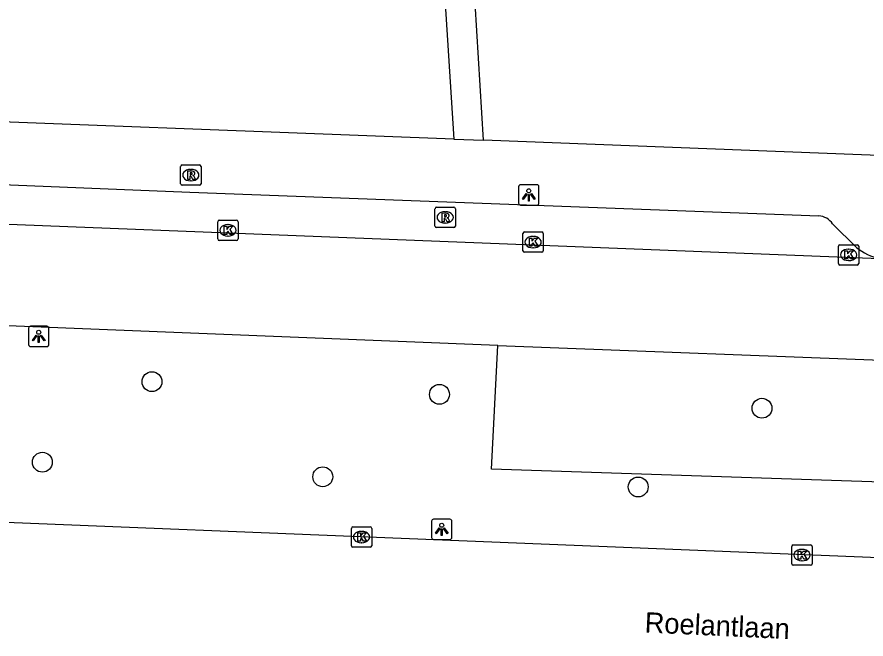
# Model space of a CAD drawing. Extents: x 159689 to 160786, y 387323 to 388339.
# Drawn here: x 160651.16 to 160692.93, y 387491.99 to 387522.58 of the extents above; entities that cross this region are included whole.
import ezdxf

# ---------------------------------------------------------------- set-up
doc = ezdxf.new("R2010")
doc.units = 0
for name, color, linetype in [('IMGEO_Boom', 7, 'Continuous'), ('IMGEO_Kolk', 7, 'Continuous'), ('IMGEO_Lichtpunt', 7, 'Continuous'), ('IMGEO_Openbare_ruimte_label', 7, 'Continuous'), ('IMGEO_Rijbaan_lokaal_open', 7, 'Continuous'), ('IMGEO_Rioolput', 7, 'Continuous'), ('IMGEO_Verkeerseiland_groen', 7, 'Continuous'), ('IMGEO_Voetpad_open', 7, 'Continuous')]:
    doc.layers.add(name, color=color, linetype=linetype)

msp = doc.modelspace()

# ---------------------------------------------------------------- linework, layer by layer
at = {"layer": 'IMGEO_Boom'}
for centre in [(160657.803, 387504.648), (160671.947, 387504.025), (160687.815, 387503.341), (160652.411, 387500.689), (160666.206, 387499.971), (160681.725, 387499.47)]:
    msp.add_circle(centre, 0.489, dxfattribs=at)
at = {"layer": 'IMGEO_Kolk'}
for p, q in [((160661.114, 387512.592), (160661.966, 387512.592)), ((160661.039, 387511.666), (160661.039, 387512.518)), ((160661.527, 387512.372), (160661.552, 387512.372)), ((160662.04, 387512.518), (160662.04, 387511.666)), ((160661.55, 387511.812), (160661.525, 387511.812)), ((160676.055, 387511.085), (160676.055, 387511.937)), ((160676.13, 387512.011), (160676.982, 387512.011)), ((160676.543, 387511.791), (160676.568, 387511.791)), ((160677.056, 387511.937), (160677.056, 387511.085)), ((160661.966, 387511.592), (160661.114, 387511.592)), ((160691.576, 387510.46), (160691.576, 387511.312)), ((160691.651, 387511.386), (160692.503, 387511.386)), ((160692.577, 387511.312), (160692.577, 387510.46)), ((160676.982, 387511.011), (160676.13, 387511.011)), ((160676.566, 387511.231), (160676.541, 387511.231)), ((160692.064, 387511.166), (160692.089, 387511.166)), ((160692.087, 387510.606), (160692.062, 387510.606)), ((160692.503, 387510.386), (160691.651, 387510.386)), ((160667.612, 387496.581), (160667.612, 387497.433)), ((160667.687, 387497.507), (160668.539, 387497.507)), ((160668.1, 387497.287), (160668.125, 387497.287)), ((160668.613, 387497.433), (160668.613, 387496.581)), ((160668.123, 387496.727), (160668.098, 387496.727)), ((160668.539, 387496.507), (160667.687, 387496.507)), ((160689.281, 387495.693), (160689.281, 387496.545)), ((160689.356, 387496.619), (160690.208, 387496.619)), ((160689.769, 387496.399), (160689.794, 387496.399)), ((160690.282, 387496.545), (160690.282, 387495.693)), ((160690.208, 387495.619), (160689.356, 387495.619)), ((160689.792, 387495.839), (160689.767, 387495.839))]:
    msp.add_line(p, q, dxfattribs=at)
for points in [[(160661.114, 387512.592), (160661.966, 387512.592)], [(160661.039, 387511.666), (160661.039, 387512.518)], [(160661.36, 387512.292), (160661.483, 387512.292), (160661.483, 387512.141), (160661.613, 387512.292), (160661.777, 387512.292), (160661.631, 387512.141), (160661.784, 387511.892), (160661.632, 387511.892), (160661.547, 387512.056), (160661.483, 387511.989), (160661.483, 387511.892), (160661.36, 387511.892), (160661.36, 387512.292)], [(160662.04, 387512.518), (160662.04, 387511.666)], [(160676.055, 387511.085), (160676.055, 387511.937)], [(160676.13, 387512.011), (160676.982, 387512.011)], [(160677.056, 387511.937), (160677.056, 387511.085)], [(160661.966, 387511.592), (160661.114, 387511.592)], [(160676.376, 387511.711), (160676.499, 387511.711), (160676.499, 387511.56), (160676.629, 387511.711), (160676.793, 387511.711), (160676.647, 387511.56), (160676.8, 387511.311), (160676.648, 387511.311), (160676.563, 387511.475), (160676.499, 387511.408), (160676.499, 387511.311), (160676.376, 387511.311), (160676.376, 387511.711)], [(160691.576, 387510.46), (160691.576, 387511.312)], [(160691.651, 387511.386), (160692.503, 387511.386)], [(160692.577, 387511.312), (160692.577, 387510.46)], [(160676.982, 387511.011), (160676.13, 387511.011)], [(160691.897, 387511.086), (160692.02, 387511.086), (160692.02, 387510.935), (160692.15, 387511.086), (160692.314, 387511.086), (160692.168, 387510.935), (160692.321, 387510.686), (160692.169, 387510.686), (160692.084, 387510.85), (160692.02, 387510.783), (160692.02, 387510.686), (160691.897, 387510.686), (160691.897, 387511.086)], [(160692.503, 387510.386), (160691.651, 387510.386)], [(160667.612, 387496.581), (160667.612, 387497.433)], [(160667.687, 387497.507), (160668.539, 387497.507)], [(160667.933, 387497.207), (160668.056, 387497.207), (160668.056, 387497.056), (160668.186, 387497.207), (160668.35, 387497.207), (160668.204, 387497.056), (160668.357, 387496.807), (160668.205, 387496.807), (160668.12, 387496.971), (160668.056, 387496.904), (160668.056, 387496.807), (160667.933, 387496.807), (160667.933, 387497.207)], [(160668.613, 387497.433), (160668.613, 387496.581)], [(160668.539, 387496.507), (160667.687, 387496.507)], [(160689.281, 387495.693), (160689.281, 387496.545)], [(160689.356, 387496.619), (160690.208, 387496.619)], [(160689.602, 387496.319), (160689.725, 387496.319), (160689.725, 387496.168), (160689.855, 387496.319), (160690.019, 387496.319), (160689.873, 387496.168), (160690.026, 387495.919), (160689.874, 387495.919), (160689.789, 387496.083), (160689.725, 387496.016), (160689.725, 387495.919), (160689.602, 387495.919), (160689.602, 387496.319)], [(160690.282, 387496.545), (160690.282, 387495.693)], [(160690.208, 387495.619), (160689.356, 387495.619)]]:
    msp.add_lwpolyline(points, dxfattribs=at)
for centre, start, end in [((160661.116, 387512.516), 91.552, 178.448), ((160661.116, 387512.516), 91.552, 178.448), ((160661.964, 387512.516), 1.552, 88.448), ((160661.964, 387512.516), 1.552, 88.448), ((160676.132, 387511.935), 91.552, 178.448), ((160676.132, 387511.935), 91.552, 178.448), ((160676.98, 387511.935), 1.552, 88.448), ((160676.98, 387511.935), 1.552, 88.448), ((160661.116, 387511.668), 181.552, 268.448), ((160661.116, 387511.668), 181.552, 268.448), ((160661.964, 387511.668), 271.552, 358.448), ((160661.964, 387511.668), 271.552, 358.448), ((160691.653, 387511.31), 91.552, 178.448), ((160691.653, 387511.31), 91.552, 178.448), ((160692.501, 387511.31), 1.552, 88.448), ((160692.501, 387511.31), 1.552, 88.448), ((160676.132, 387511.087), 181.552, 268.448), ((160676.132, 387511.087), 181.552, 268.448), ((160676.98, 387511.087), 271.552, 358.448), ((160676.98, 387511.087), 271.552, 358.448), ((160691.653, 387510.462), 181.552, 268.448), ((160691.653, 387510.462), 181.552, 268.448), ((160692.501, 387510.462), 271.552, 358.448), ((160692.501, 387510.462), 271.552, 358.448), ((160667.689, 387497.431), 91.552, 178.448), ((160667.689, 387497.431), 91.552, 178.448), ((160668.537, 387497.431), 1.552, 88.448), ((160668.537, 387497.431), 1.552, 88.448), ((160667.689, 387496.583), 181.552, 268.448), ((160667.689, 387496.583), 181.552, 268.448), ((160668.537, 387496.583), 271.552, 358.448), ((160668.537, 387496.583), 271.552, 358.448), ((160689.358, 387496.543), 91.552, 178.448), ((160689.358, 387496.543), 91.552, 178.448), ((160690.206, 387496.543), 1.552, 88.448), ((160690.206, 387496.543), 1.552, 88.448), ((160689.358, 387495.695), 181.552, 268.448), ((160689.358, 387495.695), 181.552, 268.448), ((160690.206, 387495.695), 271.552, 358.448), ((160690.206, 387495.695), 271.552, 358.448)]:
    msp.add_arc(centre, 0.0765, start, end, dxfattribs=at)
for centre, major_axis, ratio, start_param, end_param in [((160661.526, 387512.092), (-0.387, 0.002), 0.722429, 4.712389, 7.853982), ((160661.551, 387512.092), (-0.39, 0.002), 0.717154, 1.570796, 4.712389), ((160676.542, 387511.511), (-0.387, 0.002), 0.722429, 4.712389, 7.853982), ((160676.567, 387511.511), (-0.39, 0.002), 0.717154, 1.570796, 4.712389), ((160692.063, 387510.886), (-0.387, 0.002), 0.722429, 4.712389, 7.853982), ((160692.088, 387510.886), (-0.39, 0.002), 0.717154, 1.570796, 4.712389), ((160668.099, 387497.007), (-0.387, 0.002), 0.722429, 4.712389, 7.853982), ((160668.124, 387497.007), (-0.39, 0.002), 0.717154, 1.570796, 4.712389), ((160689.768, 387496.119), (-0.387, 0.002), 0.722429, 4.712389, 7.853982), ((160689.793, 387496.119), (-0.39, 0.002), 0.717154, 1.570796, 4.712389)]:
    msp.add_ellipse(centre, major_axis=major_axis, ratio=ratio, start_param=start_param, end_param=end_param, dxfattribs=at)
at = {"layer": 'IMGEO_Lichtpunt'}
for p, q in [((160675.844, 387514.238), (160675.844, 387513.431)), ((160675.844, 387514.238), (160675.844, 387513.431)), ((160676.746, 387514.333), (160675.938, 387514.333)), ((160676.746, 387514.333), (160675.938, 387514.333)), ((160676.84, 387513.431), (160676.84, 387514.238)), ((160676.84, 387513.431), (160676.84, 387514.238)), ((160675.938, 387513.337), (160676.746, 387513.337)), ((160675.938, 387513.337), (160676.746, 387513.337)), ((160651.734, 387507.279), (160651.734, 387506.472)), ((160651.734, 387507.279), (160651.734, 387506.472)), ((160652.636, 387507.374), (160651.828, 387507.374)), ((160652.636, 387507.374), (160651.828, 387507.374)), ((160652.73, 387506.472), (160652.73, 387507.279)), ((160652.73, 387506.472), (160652.73, 387507.279)), ((160651.828, 387506.378), (160652.636, 387506.378)), ((160651.828, 387506.378), (160652.636, 387506.378)), ((160671.561, 387497.79), (160671.561, 387496.983)), ((160671.561, 387497.79), (160671.561, 387496.983)), ((160672.463, 387497.885), (160671.655, 387497.885)), ((160672.463, 387497.885), (160671.655, 387497.885)), ((160672.557, 387496.983), (160672.557, 387497.79)), ((160672.557, 387496.983), (160672.557, 387497.79)), ((160671.655, 387496.889), (160672.463, 387496.889)), ((160671.655, 387496.889), (160672.463, 387496.889))]:
    msp.add_line(p, q, dxfattribs=at)
for points in [[(160676.218, 387513.902), (160676.257, 387513.874), (160676.069, 387513.612), (160676.031, 387513.639), (160676.218, 387513.902)], [(160676.32, 387513.854), (160676.367, 387513.854), (160676.367, 387513.532), (160676.32, 387513.532), (160676.32, 387513.854)], [(160676.43, 387513.874), (160676.468, 387513.901), (160676.655, 387513.639), (160676.616, 387513.611), (160676.43, 387513.874)], [(160652.108, 387506.943), (160652.147, 387506.915), (160651.959, 387506.653), (160651.921, 387506.68), (160652.108, 387506.943)], [(160652.21, 387506.895), (160652.257, 387506.895), (160652.257, 387506.573), (160652.21, 387506.573), (160652.21, 387506.895)], [(160652.32, 387506.915), (160652.358, 387506.942), (160652.545, 387506.68), (160652.506, 387506.652), (160652.32, 387506.915)], [(160671.935, 387497.454), (160671.974, 387497.426), (160671.786, 387497.164), (160671.748, 387497.191), (160671.935, 387497.454)], [(160672.037, 387497.406), (160672.084, 387497.406), (160672.084, 387497.084), (160672.037, 387497.084), (160672.037, 387497.406)], [(160672.147, 387497.426), (160672.185, 387497.453), (160672.372, 387497.191), (160672.333, 387497.163), (160672.147, 387497.426)]]:
    msp.add_lwpolyline(points, dxfattribs=at)
for centre in [(160676.343, 387514.036), (160652.233, 387507.077), (160672.06, 387497.588)]:
    msp.add_circle(centre, 0.0994, dxfattribs=at)
for centre, start, end in [((160675.938, 387514.238), 90, 180), ((160675.938, 387514.238), 90, 180), ((160676.746, 387514.238), 0, 90), ((160676.746, 387514.238), 0, 90), ((160675.938, 387513.431), 180, 270), ((160675.938, 387513.431), 180, 270), ((160676.746, 387513.431), 270, 0), ((160676.746, 387513.431), 270, 360), ((160651.828, 387507.279), 90, 180), ((160651.828, 387507.279), 90, 180), ((160652.636, 387507.279), 0, 90), ((160652.636, 387507.279), 0, 90), ((160651.828, 387506.472), 180, 270), ((160651.828, 387506.472), 180, 270), ((160652.636, 387506.472), 270, 0), ((160652.636, 387506.472), 270, 360), ((160671.655, 387497.79), 90, 180), ((160671.655, 387497.79), 90, 180), ((160672.463, 387497.79), 0, 90), ((160672.463, 387497.79), 0, 90), ((160671.655, 387496.983), 180, 270), ((160671.655, 387496.983), 180, 270), ((160672.463, 387496.983), 270, 0), ((160672.463, 387496.983), 270, 360)]:
    msp.add_arc(centre, 0.0946, start, end, dxfattribs=at)
at = {"layer": 'IMGEO_Rijbaan_lokaal_open'}
for points in [[(160693.596, 387510.695), (160612.475, 387513.887)], [(160674.827, 387506.422), (160612.29, 387508.929)], [(160674.827, 387506.422), (160695.397, 387505.634)], [(160772.103, 387495.161), (160766.345, 387494.627), (160761.35, 387494.127), (160754.314, 387493.702), (160753.317, 387493.667), (160750.287, 387493.683), (160569.57, 387500.998), (160568.353, 387500.952), (160553.507, 387501.632), (160549.549, 387501.895), (160545.695, 387502.222), (160544.816, 387502.384)]]:
    msp.add_lwpolyline(points, dxfattribs=at)
at = {"layer": 'IMGEO_Rioolput'}
for p, q in [((160659.215, 387514.381), (160659.215, 387515.233)), ((160659.29, 387515.307), (160660.142, 387515.307)), ((160659.703, 387515.087), (160659.728, 387515.087)), ((160660.216, 387515.233), (160660.216, 387514.381)), ((160660.142, 387514.307), (160659.29, 387514.307)), ((160659.726, 387514.527), (160659.701, 387514.527)), ((160671.728, 387512.303), (160671.728, 387513.155)), ((160671.803, 387513.229), (160672.655, 387513.229)), ((160672.216, 387513.009), (160672.241, 387513.009)), ((160672.729, 387513.155), (160672.729, 387512.303)), ((160672.655, 387512.229), (160671.803, 387512.229)), ((160672.239, 387512.449), (160672.214, 387512.449))]:
    msp.add_line(p, q, dxfattribs=at)
for points in [[(160659.215, 387514.381), (160659.215, 387515.233)], [(160659.29, 387515.307), (160660.142, 387515.307)], [(160660.216, 387515.233), (160660.216, 387514.381)], [(160659.804, 387515.005), (160659.552, 387515.007), (160659.552, 387514.607)], [(160659.552, 387514.607), (160659.676, 387514.607), (160659.676, 387514.769), (160659.687, 387514.769)], [(160659.73, 387514.926), (160659.676, 387514.926), (160659.676, 387514.845)], [(160659.676, 387514.845), (160659.728, 387514.845)], [(160659.734, 387514.74), (160659.805, 387514.607), (160659.945, 387514.607), (160659.88, 387514.733)], [(160660.142, 387514.307), (160659.29, 387514.307)], [(160671.728, 387512.303), (160671.728, 387513.155)], [(160671.803, 387513.229), (160672.655, 387513.229)], [(160672.729, 387513.155), (160672.729, 387512.303)], [(160672.317, 387512.927), (160672.065, 387512.929), (160672.065, 387512.529)], [(160672.065, 387512.529), (160672.189, 387512.529), (160672.189, 387512.691), (160672.2, 387512.691)], [(160672.243, 387512.848), (160672.189, 387512.848), (160672.189, 387512.767)], [(160672.189, 387512.767), (160672.241, 387512.767)], [(160672.247, 387512.662), (160672.318, 387512.529), (160672.458, 387512.529), (160672.393, 387512.655)], [(160672.655, 387512.229), (160671.803, 387512.229)]]:
    msp.add_lwpolyline(points, dxfattribs=at)
for centre, radius, start, end in [((160659.292, 387515.231), 0.0765, 91.552, 178.448), ((160659.292, 387515.231), 0.0765, 91.552, 178.448), ((160660.14, 387515.231), 0.0765, 1.552, 88.448), ((160660.14, 387515.231), 0.0765, 1.552, 88.448), ((160659.686, 387514.716), 0.0533, 26.0293, 88.6989), ((160659.712, 387515.034), 0.19, 274.7715, 282.9687), ((160659.736, 387514.83), 0.0964, 77.0061, 93.1865), ((160659.75, 387514.887), 0.0378, 276.6634, 79.6772), ((160659.803, 387514.895), 0.109, 350.3612, 89.416), ((160659.801, 387514.895), 0.112, 277.5842, 350.9817), ((160659.785, 387514.68), 0.108, 29.5134, 73.7905), ((160659.292, 387514.383), 0.0765, 181.552, 268.448), ((160659.292, 387514.383), 0.0765, 181.552, 268.448), ((160660.14, 387514.383), 0.0765, 271.552, 358.448), ((160660.14, 387514.383), 0.0765, 271.552, 358.448), ((160671.805, 387513.153), 0.0765, 91.552, 178.448), ((160671.805, 387513.153), 0.0765, 91.552, 178.448), ((160672.653, 387513.153), 0.0765, 1.552, 88.448), ((160672.653, 387513.153), 0.0765, 1.552, 88.448), ((160672.199, 387512.638), 0.0533, 26.0293, 88.6989), ((160672.225, 387512.956), 0.19, 274.7715, 282.9687), ((160672.249, 387512.752), 0.0964, 77.0061, 93.1865), ((160672.263, 387512.809), 0.0378, 276.6634, 79.6772), ((160672.316, 387512.817), 0.109, 350.3612, 89.416), ((160672.314, 387512.817), 0.112, 277.5842, 350.9817), ((160672.298, 387512.602), 0.108, 29.5134, 73.7905), ((160671.805, 387512.305), 0.0765, 181.552, 268.448), ((160671.805, 387512.305), 0.0765, 181.552, 268.448), ((160672.653, 387512.305), 0.0765, 271.552, 358.448), ((160672.653, 387512.305), 0.0765, 271.552, 358.448)]:
    msp.add_arc(centre, radius, start, end, dxfattribs=at)
for centre, major_axis, ratio, start_param, end_param in [((160659.702, 387514.807), (-0.387, 0.002), 0.722429, 4.712389, 7.853982), ((160659.727, 387514.807), (-0.39, 0.002), 0.717154, 1.570796, 4.712389), ((160672.215, 387512.729), (-0.387, 0.002), 0.722429, 4.712389, 7.853982), ((160672.24, 387512.729), (-0.39, 0.002), 0.717154, 1.570796, 4.712389)]:
    msp.add_ellipse(centre, major_axis=major_axis, ratio=ratio, start_param=start_param, end_param=end_param, dxfattribs=at)
at = {"layer": 'IMGEO_Verkeerseiland_groen'}
msp.add_lwpolyline([(160710.835, 387504.989), (160710.438, 387499.153), (160674.508, 387500.338), (160674.827, 387506.422)], dxfattribs=at)
at = {"layer": 'IMGEO_Voetpad_open'}
for points in [[(160671.422, 387535.808), (160672.649, 387516.579)], [(160674.122, 387516.523), (160673.709, 387523.245)], [(160530.865, 387519.238), (160659.659, 387513.975), (160690.617, 387512.802)], [(160672.649, 387516.579), (160614.419, 387518.812)], [(160672.649, 387516.579), (160674.122, 387516.523)], [(160698.213, 387515.6), (160674.122, 387516.523)], [(160691.292, 387512.412), (160692.469, 387511.241)]]:
    msp.add_lwpolyline(points, dxfattribs=at)
for centre, radius, start, end in [((160690.56, 387511.925), 0.879, 33.6532, 86.31), ((160694.296, 387513.577), 2.965, 231.9614, 256.3408)]:
    msp.add_arc(centre, radius, start, end, dxfattribs=at)

# ---------------------------------------------------------------- texts
at = {"layer": 'IMGEO_Openbare_ruimte_label'}
msp.add_text('Roelantlaan', height=1, rotation=357.3636, dxfattribs=at).set_placement((160682.029, 387492.316))

doc.saveas('drawing.dxf')
